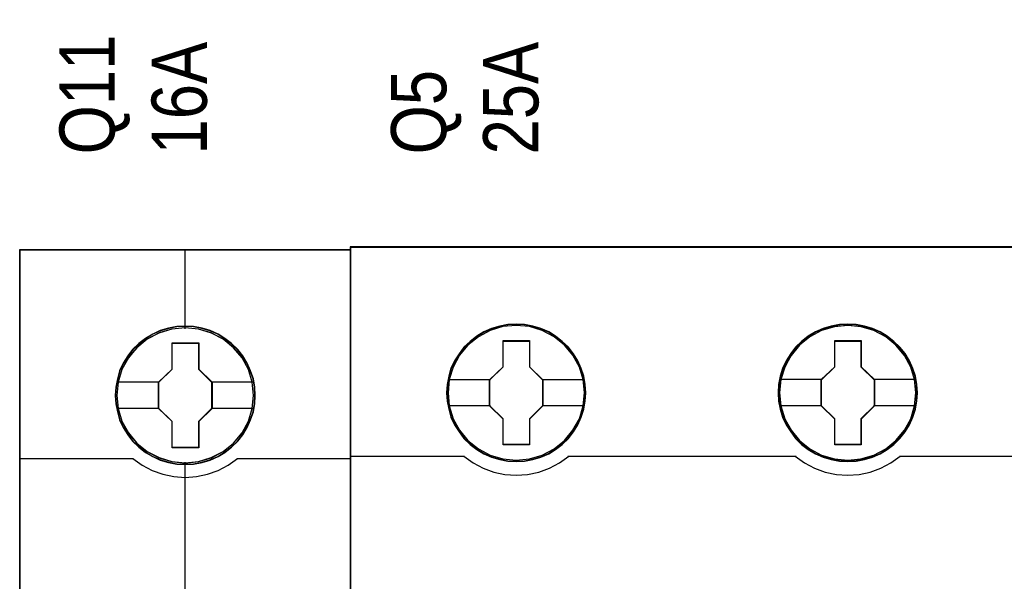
# Model space of a CAD drawing. Header units: millimetres. Extents: x -1290 to 1795, y -4192 to -1311.
# Tile 586 of 656: x 1092.06 to 1102.75, y -2972.38 to -2966.28. Entities that reach past the tile are written whole.
import ezdxf

# ---------------------------------------------------------------- set-up
doc = ezdxf.new("R2010")
doc.units = ezdxf.units.MM
doc.layers.add('45', color=7, linetype='Continuous')
doc.layers.add('Aparatura', color=7, linetype='Continuous', lineweight=13)
doc.styles.get("Standard").update_dxf_attribs({"font": 'ARIALN.TTF', "width": 0.8})

# ---------------------------------------------------------------- blocks, each defined once
blk = doc.blocks.new('*U400')
at = {"layer": '45', "color": 7}
for points in [[(243.561703, -383.681609), (225.588724, -383.681609), (225.588724, -465.406348), (243.561703, -465.406348), (243.561703, -383.681609)], [(238.378739, -391.583043), (238.356431, -391.131678), (238.28393, -390.680313), (238.127773, -390.245461), (237.943732, -389.827123), (237.709497, -389.436307), (237.430646, -389.089526), (237.096025, -388.770268), (236.727942, -388.489541), (236.359859, -388.247345), (235.924852, -388.060194), (235.489844, -387.933591), (235.032529, -387.84552), (234.58079, -387.823502), (234.123475, -387.84552), (233.677314, -387.933591), (233.225575, -388.060194), (232.812876, -388.247345), (232.422485, -388.489541), (232.059979, -388.770268), (231.719781, -389.089526), (231.457661, -389.436307), (231.212272, -389.827123), (231.0115, -390.245461), (230.894382, -390.680313), (230.80515, -391.131678), (230.771688, -391.583043), (230.80515, -392.028904), (230.894382, -392.46926), (231.0115, -392.904112), (231.212272, -393.316946), (231.457661, -393.713266), (231.719781, -394.071056), (232.059979, -394.390314), (232.422485, -394.671041), (232.812876, -394.902228), (233.225575, -395.089379), (233.677314, -395.221486), (234.123475, -395.315062), (234.58079, -395.33708), (235.032529, -395.315062), (235.489844, -395.221486), (235.924852, -395.089379), (236.359859, -394.902228), (236.727942, -394.671041), (237.096025, -394.390314), (237.430646, -394.071056), (237.709497, -393.713266), (237.943732, -393.316946), (238.127773, -392.904112), (238.28393, -392.46926), (238.356431, -392.028904), (238.378739, -391.583043)], [(238.378739, -391.583043), (238.356431, -391.131678), (238.28393, -390.680313), (238.127773, -390.245461), (237.943732, -389.827123), (237.709497, -389.436307), (237.430646, -389.089526), (237.096025, -388.770268), (236.727942, -388.489541), (236.359859, -388.247345), (235.924852, -388.060194), (235.489844, -387.933591), (235.032529, -387.84552), (234.58079, -387.823502), (234.123475, -387.84552), (233.677314, -387.933591), (233.225575, -388.060194), (232.812876, -388.247345), (232.422485, -388.489541), (232.059979, -388.770268), (231.719781, -389.089526), (231.457661, -389.436307), (231.212272, -389.827123), (231.0115, -390.245461), (230.894382, -390.680313), (230.80515, -391.131678), (230.771688, -391.583043), (230.80515, -392.028904), (230.894382, -392.46926), (231.0115, -392.904112), (231.212272, -393.316946), (231.457661, -393.713266), (231.719781, -394.071056), (232.059979, -394.390314), (232.422485, -394.671041), (232.812876, -394.902228), (233.225575, -395.089379), (233.677314, -395.221486), (234.123475, -395.315062), (234.58079, -395.33708), (235.032529, -395.315062), (235.489844, -395.221486), (235.924852, -395.089379), (236.359859, -394.902228), (236.727942, -394.671041), (237.096025, -394.390314), (237.430646, -394.071056), (237.709497, -393.713266), (237.943732, -393.316946), (238.127773, -392.904112), (238.28393, -392.46926), (238.356431, -392.028904), (238.378739, -391.583043)], [(233.860872, -388.726568), (235.311797, -388.726568), (235.311797, -390.154422), (236.031635, -390.86008), (236.031635, -392.287934), (235.311797, -393.004618), (235.311797, -394.421447), (233.860872, -394.421447), (233.860872, -393.004618), (233.124163, -392.287934), (233.124163, -390.86008), (233.860872, -390.154422), (233.860872, -388.726568)], [(233.860872, -388.726568), (235.311797, -388.726568), (235.311797, -388.726568), (235.311797, -390.154422), (235.311797, -390.154422), (236.031635, -390.86008), (236.031635, -390.86008), (236.031635, -392.287934), (236.031635, -392.287934), (235.311797, -393.004618), (235.311797, -393.004618), (235.311797, -394.421447), (235.311797, -394.421447), (233.860872, -394.421447), (233.860872, -394.421447), (233.860872, -393.004618), (233.860872, -393.004618), (233.124163, -392.287934), (233.124163, -392.287934), (233.124163, -390.86008), (233.124163, -390.86008), (233.860872, -390.154422), (233.860872, -390.154422), (233.860872, -388.726568), (233.860872, -388.726568)], [(233.869249, -388.744522), (235.301411, -388.744522), (235.301411, -390.163373), (236.011942, -390.864581), (236.011942, -392.283433), (235.301411, -392.995598), (235.301411, -394.403493), (233.869249, -394.403493), (233.869249, -392.995598), (233.142066, -392.283433), (233.142066, -390.864581), (233.869249, -390.163373), (233.869249, -388.744522)]]:
    blk.add_lwpolyline(points, close=True, dxfattribs=at)
at = {"layer": '45', "color": 139}
for points in [[(243.561703, -383.681609), (225.588724, -383.681609), (225.588724, -465.406348), (243.561703, -465.406348), (243.561703, -383.681609)], [(238.359046, -391.58303), (238.336848, -391.133822), (238.264705, -390.684614), (238.10932, -390.25184), (237.926188, -389.835501), (237.693111, -389.446553), (237.415638, -389.10143), (237.082671, -388.783697), (236.716407, -388.504312), (236.350143, -388.263273), (235.917286, -388.077016), (235.484429, -387.951019), (235.029373, -387.863369), (234.579868, -387.841456), (234.124812, -387.863369), (233.680856, -387.951019), (233.23135, -388.077016), (232.820691, -388.263273), (232.432229, -388.504312), (232.071515, -388.783697), (231.732998, -389.10143), (231.472174, -389.446553), (231.227998, -389.835501), (231.028217, -390.25184), (230.911679, -390.684614), (230.822888, -391.133822), (230.789591, -391.58303), (230.822888, -392.02676), (230.911679, -392.465012), (231.028217, -392.897785), (231.227998, -393.308646), (231.472174, -393.703073), (231.732998, -394.059152), (232.071515, -394.376885), (232.432229, -394.65627), (232.820691, -394.886352), (233.23135, -395.072609), (233.680856, -395.204085), (234.124812, -395.297213), (234.579868, -395.319126), (235.029373, -395.297213), (235.484429, -395.204085), (235.917286, -395.072609), (236.350143, -394.886352), (236.716407, -394.65627), (237.082671, -394.376885), (237.415638, -394.059152), (237.693111, -393.703073), (237.926188, -393.308646), (238.10932, -392.897785), (238.264705, -392.465012), (238.336848, -392.02676), (238.359046, -391.58303)], [(238.289223, -391.582086), (238.211132, -390.860796), (238.004749, -390.178047), (237.664494, -389.544853), (237.195948, -388.988743), (236.638154, -388.531742), (235.996692, -388.195874), (235.29945, -387.981138), (234.574318, -387.915066), (233.849187, -387.981138), (233.151945, -388.195874), (232.51606, -388.531742), (231.952689, -388.988743), (231.484142, -389.544853), (231.143888, -390.178047), (230.937504, -390.860796), (230.859413, -391.582086), (230.937504, -392.297871), (231.143888, -392.986126), (231.484142, -393.613814), (231.952689, -394.169924), (232.51606, -394.621419), (233.151945, -394.962793), (233.849187, -395.172022), (234.574318, -395.249107), (235.29945, -395.172022), (235.996692, -394.962793), (236.638154, -394.621419), (237.195948, -394.169924), (237.664494, -393.613814), (238.004749, -392.986126), (238.211132, -392.297871), (238.289223, -391.582086)], [(238.283852, -391.57664), (238.211335, -390.860844), (238.00494, -390.178084), (237.659089, -389.539373), (237.201672, -388.983254), (236.638269, -388.531752), (235.991193, -388.190372), (235.293912, -387.981139), (234.56874, -387.915066), (233.849146, -387.981139), (233.157444, -388.190372), (232.510367, -388.531752), (231.946964, -388.983254), (231.489548, -389.539373), (231.143697, -390.178084), (230.931723, -390.860844), (230.864784, -391.57664), (230.931723, -392.292437), (231.143697, -392.980703), (231.489548, -393.608401), (231.946964, -394.170026), (232.510367, -394.621529), (233.157444, -394.957402), (233.849146, -395.172141), (234.56874, -395.243721), (235.293912, -395.172141), (235.991193, -394.957402), (236.638269, -394.621529), (237.201672, -394.170026), (237.659089, -393.608401), (238.00494, -392.980703), (238.211335, -392.292437), (238.283852, -391.57664)]]:
    blk.add_lwpolyline(points, close=True, dxfattribs=at)
at = {"layer": '45', "color": 59}
blk.add_lwpolyline([(243.542009, -383.699563), (225.606627, -383.699563), (225.606627, -465.388395), (243.542009, -465.388395), (243.542009, -383.699563)], close=True, dxfattribs=at)
at = {"layer": '45', "color": 139}
for points in [[(234.549254, -383.681609), (234.549254, -387.95995)], [(225.588724, -395.003143), (231.768894, -395.003143)], [(231.731297, -395.003143), (232.234151, -395.361317), (232.781702, -395.651267), (233.35719, -395.850253), (233.966202, -395.9867), (234.569626, -396.026497), (235.184225, -395.9867), (235.793237, -395.850253), (236.368725, -395.651267), (236.905102, -395.361317), (237.41913, -395.003143)], [(234.549254, -395.200632), (234.549254, -402.423361)], [(237.379743, -395.003143), (243.561703, -395.003143)]]:
    blk.add_lwpolyline(points, dxfattribs=at)
at = {"layer": '45', "color": 7}
for points in [[(230.8433, -390.845092), (233.161759, -390.845092)], [(235.992248, -390.845092), (238.307126, -390.845092)], [(230.8433, -392.26522), (233.161759, -392.26522)], [(235.992248, -392.26522), (238.307126, -392.26522)]]:
    blk.add_lwpolyline(points, dxfattribs=at)
blk = doc.blocks.new('*U401')
at = {"layer": '45', "color": 7}
for points in [[(315.552086, -383.521822), (243.531267, -383.521822), (243.531267, -465.544591), (315.552086, -465.544591), (315.552086, -383.521822)], [(256.317702, -391.443018), (256.29531, -390.99512), (256.222538, -390.541693), (256.071395, -390.115914), (255.892262, -389.701194), (255.657151, -389.314122), (255.377257, -388.965757), (255.046981, -388.645041), (254.683118, -388.368561), (254.313658, -388.125258), (253.88262, -387.942781), (253.451583, -387.815601), (252.998154, -387.732657), (252.544725, -387.705009), (252.091296, -387.732657), (251.649063, -387.815601), (251.201232, -387.942781), (250.786988, -388.125258), (250.400734, -388.368561), (250.042469, -388.645041), (249.706596, -388.965757), (249.443495, -389.314122), (249.202786, -389.701194), (249.001262, -390.115914), (248.883706, -390.541693), (248.79414, -390.99512), (248.76615, -391.443018), (248.79414, -391.890915), (248.883706, -392.327754), (249.001262, -392.759062), (249.202786, -393.168253), (249.443495, -393.560854), (249.706596, -393.920278), (250.042469, -394.235465), (250.400734, -394.511945), (250.786988, -394.744189), (251.201232, -394.926665), (251.649063, -395.064905), (252.091296, -395.153379), (252.544725, -395.175497), (252.998154, -395.153379), (253.451583, -395.064905), (253.88262, -394.926665), (254.313658, -394.744189), (254.683118, -394.511945), (255.046981, -394.235465), (255.377257, -393.920278), (255.657151, -393.560854), (255.892262, -393.168253), (256.071395, -392.759062), (256.222538, -392.327754), (256.29531, -391.890915), (256.317702, -391.443018)], [(256.317702, -391.443018), (256.29531, -390.99512), (256.222538, -390.541693), (256.071395, -390.115914), (255.892262, -389.701194), (255.657151, -389.314122), (255.377257, -388.965757), (255.046981, -388.645041), (254.683118, -388.368561), (254.313658, -388.125258), (253.88262, -387.942781), (253.451583, -387.815601), (252.998154, -387.732657), (252.544725, -387.705009), (252.091296, -387.732657), (251.649063, -387.815601), (251.201232, -387.942781), (250.786988, -388.125258), (250.400734, -388.368561), (250.042469, -388.645041), (249.706596, -388.965757), (249.443495, -389.314122), (249.202786, -389.701194), (249.001262, -390.115914), (248.883706, -390.541693), (248.79414, -390.99512), (248.76615, -391.443018), (248.79414, -391.890915), (248.883706, -392.327754), (249.001262, -392.759062), (249.202786, -393.168253), (249.443495, -393.560854), (249.706596, -393.920278), (250.042469, -394.235465), (250.400734, -394.511945), (250.786988, -394.744189), (251.201232, -394.926665), (251.649063, -395.064905), (252.091296, -395.153379), (252.544725, -395.175497), (252.998154, -395.153379), (253.451583, -395.064905), (253.88262, -394.926665), (254.313658, -394.744189), (254.683118, -394.511945), (255.046981, -394.235465), (255.377257, -393.920278), (255.657151, -393.560854), (255.892262, -393.168253), (256.071395, -392.759062), (256.222538, -392.327754), (256.29531, -391.890915), (256.317702, -391.443018)], [(274.321116, -391.443018), (274.293127, -390.99512), (274.225955, -390.541693), (274.069219, -390.115914), (273.890092, -389.701194), (273.654987, -389.308592), (273.375101, -388.965757), (273.044836, -388.645041), (272.680984, -388.368561), (272.311534, -388.125258), (271.88051, -387.942781), (271.455083, -387.815601), (270.99607, -387.732657), (270.542655, -387.705009), (270.08924, -387.732657), (269.64702, -387.815601), (269.199202, -387.942781), (268.790568, -388.125258), (268.398728, -388.368561), (268.040474, -388.645041), (267.710208, -388.965757), (267.447116, -389.308592), (267.200816, -389.701194), (267.004896, -390.115914), (266.881746, -390.541693), (266.792182, -390.99512), (266.764194, -391.443018), (266.792182, -391.890915), (266.881746, -392.327754), (267.004896, -392.753533), (267.200816, -393.168253), (267.447116, -393.560854), (267.710208, -393.920278), (268.040474, -394.235465), (268.398728, -394.511945), (268.790568, -394.744189), (269.199202, -394.926665), (269.64702, -395.064905), (270.08924, -395.153379), (270.542655, -395.175497), (270.99607, -395.153379), (271.455083, -395.064905), (271.88051, -394.926665), (272.311534, -394.744189), (272.680984, -394.511945), (273.044836, -394.235465), (273.375101, -393.920278), (273.654987, -393.560854), (273.890092, -393.168253), (274.069219, -392.753533), (274.225955, -392.327754), (274.293127, -391.890915), (274.321116, -391.443018)], [(274.321116, -391.443018), (274.293127, -390.99512), (274.225955, -390.541693), (274.069219, -390.115914), (273.890092, -389.701194), (273.654987, -389.308592), (273.375101, -388.965757), (273.044836, -388.645041), (272.680984, -388.368561), (272.311534, -388.125258), (271.88051, -387.942781), (271.455083, -387.815601), (270.99607, -387.732657), (270.542655, -387.705009), (270.08924, -387.732657), (269.64702, -387.815601), (269.199202, -387.942781), (268.790568, -388.125258), (268.398728, -388.368561), (268.040474, -388.645041), (267.710208, -388.965757), (267.447116, -389.308592), (267.200816, -389.701194), (267.004896, -390.115914), (266.881746, -390.541693), (266.792182, -390.99512), (266.764194, -391.443018), (266.792182, -391.890915), (266.881746, -392.327754), (267.004896, -392.753533), (267.200816, -393.168253), (267.447116, -393.560854), (267.710208, -393.920278), (268.040474, -394.235465), (268.398728, -394.511945), (268.790568, -394.744189), (269.199202, -394.926665), (269.64702, -395.064905), (270.08924, -395.153379), (270.542655, -395.175497), (270.99607, -395.153379), (271.455083, -395.064905), (271.88051, -394.926665), (272.311534, -394.744189), (272.680984, -394.511945), (273.044836, -394.235465), (273.375101, -393.920278), (273.654987, -393.560854), (273.890092, -393.168253), (274.069219, -392.753533), (274.225955, -392.327754), (274.293127, -391.890915), (274.321116, -391.443018)], [(274.299632, -391.4439), (274.271803, -390.998478), (274.205012, -390.547558), (274.049167, -390.124132), (273.871059, -389.711704), (273.637291, -389.321273), (273.358996, -388.980333), (273.030609, -388.661389), (272.668826, -388.386437), (272.301477, -388.14448), (271.872903, -387.963011), (271.449895, -387.836534), (270.993492, -387.754048), (270.542655, -387.726553), (270.091818, -387.754048), (269.652112, -387.836534), (269.206841, -387.963011), (268.800531, -388.14448), (268.410918, -388.386437), (268.054701, -388.661389), (267.726313, -388.980333), (267.464716, -389.321273), (267.219817, -389.711704), (267.025011, -390.124132), (266.902561, -390.547558), (266.813507, -390.998478), (266.785677, -391.4439), (266.813507, -391.889322), (266.902561, -392.323746), (267.025011, -392.747171), (267.219817, -393.159599), (267.464716, -393.55003), (267.726313, -393.907468), (268.054701, -394.220912), (268.410918, -394.495864), (268.800531, -394.726824), (269.206841, -394.908292), (269.652112, -395.045768), (270.091818, -395.133752), (270.542655, -395.155748), (270.993492, -395.133752), (271.449895, -395.045768), (271.872903, -394.908292), (272.301477, -394.726824), (272.668826, -394.495864), (273.030609, -394.220912), (273.358996, -393.907468), (273.637291, -393.55003), (273.871059, -393.159599), (274.049167, -392.747171), (274.205012, -392.323746), (274.271803, -391.889322), (274.299632, -391.4439)], [(251.833521, -388.606279), (253.274445, -388.606279), (253.274445, -390.02469), (253.992082, -390.728355), (253.992082, -392.146765), (253.274445, -392.861511), (253.274445, -394.268841), (251.833521, -394.268841), (251.833521, -392.861511), (251.098932, -392.146765), (251.098932, -390.728355), (251.833521, -390.02469), (251.833521, -388.606279)], [(251.833521, -388.606279), (253.274445, -388.606279), (253.274445, -388.606279), (253.274445, -390.02469), (253.274445, -390.02469), (253.992082, -390.728355), (253.992082, -390.728355), (253.992082, -392.146765), (253.992082, -392.146765), (253.274445, -392.861511), (253.274445, -392.861511), (253.274445, -394.268841), (253.274445, -394.268841), (251.833521, -394.268841), (251.833521, -394.268841), (251.833521, -392.861511), (251.833521, -392.861511), (251.098932, -392.146765), (251.098932, -392.146765), (251.098932, -390.728355), (251.098932, -390.728355), (251.833521, -390.02469), (251.833521, -390.02469), (251.833521, -388.606279), (251.833521, -388.606279)], [(251.844095, -388.627823), (253.263619, -388.627823), (253.263619, -390.035441), (253.970598, -390.733751), (253.970598, -392.141369), (253.263619, -392.850676), (253.263619, -394.247297), (251.844095, -394.247297), (251.844095, -392.850676), (251.120416, -392.141369), (251.120416, -390.733751), (251.844095, -390.035441), (251.844095, -388.627823)], [(269.835424, -388.606279), (271.270698, -388.606279), (271.270698, -390.024729), (271.988335, -390.722872), (271.988335, -392.146862), (271.270698, -392.861628), (271.270698, -394.263455), (269.835424, -394.263455), (269.835424, -392.861628), (269.095185, -392.146862), (269.095185, -390.722872), (269.835424, -390.024729), (269.835424, -388.606279)], [(269.835424, -388.606279), (271.270698, -388.606279), (271.270698, -388.606279), (271.270698, -390.024729), (271.270698, -390.024729), (271.988335, -390.722872), (271.988335, -390.722872), (271.988335, -392.146862), (271.988335, -392.146862), (271.270698, -392.861628), (271.270698, -392.861628), (271.270698, -394.263455), (271.270698, -394.263455), (269.835424, -394.263455), (269.835424, -394.263455), (269.835424, -392.861628), (269.835424, -392.861628), (269.095185, -392.146862), (269.095185, -392.146862), (269.095185, -390.722872), (269.095185, -390.722872), (269.835424, -390.024729), (269.835424, -390.024729), (269.835424, -388.606279), (269.835424, -388.606279)], [(269.846372, -388.627823), (271.261218, -388.627823), (271.261218, -390.035469), (271.968641, -390.728295), (271.968641, -392.141439), (271.261218, -392.850761), (271.261218, -394.241911), (269.846372, -394.241911), (269.846372, -392.850761), (269.116668, -392.141439), (269.116668, -390.728295), (269.846372, -390.035469), (269.846372, -388.627823)]]:
    blk.add_lwpolyline(points, close=True, dxfattribs=at)
at = {"layer": '45', "color": 139}
for points in [[(315.552086, -383.521822), (243.531267, -383.521822), (243.531267, -465.544591), (315.552086, -465.544591), (315.552086, -383.521822)], [(256.25146, -391.43756), (256.178682, -390.718684), (255.971546, -390.038517), (255.624452, -389.402588), (255.165392, -388.849607), (254.605563, -388.396162), (253.96176, -388.058844), (253.267572, -387.843181), (252.545393, -387.776823), (251.823214, -387.843181), (251.134624, -388.058844), (250.490821, -388.396162), (249.925394, -388.849607), (249.466334, -389.402588), (249.124839, -390.038517), (248.912104, -390.718684), (248.844924, -391.43756), (248.912104, -392.150906), (249.124839, -392.842133), (249.466334, -393.467002), (249.925394, -394.025513), (250.490821, -394.478958), (251.134624, -394.816276), (251.823214, -395.026409), (252.545393, -395.098297), (253.267572, -395.026409), (253.96176, -394.816276), (254.605563, -394.478958), (255.165392, -394.025513), (255.624452, -393.467002), (255.971546, -392.842133), (256.178682, -392.150906), (256.25146, -391.43756)], [(274.247713, -391.442946), (274.174938, -390.72407), (273.967807, -390.038373), (273.626322, -389.407974), (273.161678, -388.849463), (272.601867, -388.396019), (271.963681, -388.0587), (271.263917, -387.848567), (270.54176, -387.782209), (269.819603, -387.848567), (269.125436, -388.0587), (268.487251, -388.396019), (267.927439, -388.849463), (267.462795, -389.407974), (267.115712, -390.038373), (266.908582, -390.72407), (266.835806, -391.442946), (266.908582, -392.156292), (267.115712, -392.841989), (267.462795, -393.472388), (267.927439, -394.025369), (268.487251, -394.478814), (269.125436, -394.816133), (269.819603, -395.031795), (270.54176, -395.103683), (271.263917, -395.031795), (271.963681, -394.816133), (272.601867, -394.478814), (273.161678, -394.025369), (273.626322, -393.472388), (273.967807, -392.841989), (274.174938, -392.156292), (274.247713, -391.442946)], [(274.247713, -391.43756), (274.169337, -390.718684), (273.9622, -390.038517), (273.620705, -389.402588), (273.161645, -388.849607), (272.601816, -388.396162), (271.958013, -388.058844), (271.258227, -387.843181), (270.541646, -387.776823), (269.819467, -387.843181), (269.125279, -388.058844), (268.487074, -388.396162), (267.921647, -388.849607), (267.462587, -389.402588), (267.121092, -390.038517), (266.908357, -390.718684), (266.841177, -391.43756), (266.908357, -392.150906), (267.121092, -392.842133), (267.462587, -393.467002), (267.921647, -394.025513), (268.487074, -394.478958), (269.125279, -394.816276), (269.819467, -395.026409), (270.541646, -395.098297), (271.258227, -395.026409), (271.958013, -394.816276), (272.601816, -394.478958), (273.161645, -394.025513), (273.620705, -393.467002), (273.9622, -392.842133), (274.169337, -392.150906), (274.247713, -391.43756)]]:
    blk.add_lwpolyline(points, close=True, dxfattribs=at)
at = {"layer": '45', "color": 59}
for points in [[(315.530602, -383.543367), (243.550961, -383.543367), (243.550961, -465.523047), (315.530602, -465.523047), (315.530602, -383.543367)], [(256.296218, -391.4439), (256.273954, -390.998478), (256.201595, -390.547558), (256.051312, -390.124132), (255.873199, -389.711704), (255.639426, -389.326772), (255.361124, -388.980333), (255.032728, -388.661389), (254.670935, -388.386437), (254.303577, -388.14448), (253.874992, -387.963011), (253.446407, -387.836534), (252.995558, -387.754048), (252.544709, -387.726553), (252.09386, -387.754048), (251.654143, -387.836534), (251.20886, -387.963011), (250.796974, -388.14448), (250.412917, -388.386437), (250.056691, -388.661389), (249.722728, -388.980333), (249.461125, -389.326772), (249.221785, -389.711704), (249.021408, -390.124132), (248.904521, -390.547558), (248.815464, -390.998478), (248.787634, -391.4439), (248.815464, -391.889322), (248.904521, -392.323746), (249.021408, -392.75267), (249.221785, -393.159599), (249.461125, -393.55003), (249.722728, -393.907468), (250.056691, -394.220912), (250.412917, -394.495864), (250.796974, -394.726824), (251.20886, -394.908292), (251.654143, -395.045768), (252.09386, -395.133752), (252.544709, -395.155748), (252.995558, -395.133752), (253.446407, -395.045768), (253.874992, -394.908292), (254.303577, -394.726824), (254.670935, -394.495864), (255.032728, -394.220912), (255.361124, -393.907468), (255.639426, -393.55003), (255.873199, -393.159599), (256.051312, -392.75267), (256.201595, -392.323746), (256.273954, -391.889322), (256.296218, -391.4439)]]:
    blk.add_lwpolyline(points, close=True, dxfattribs=at)
at = {"layer": '45', "color": 7}
for points in [[(248.839553, -390.712235), (251.14369, -390.712235)], [(253.947324, -390.712235), (256.25146, -390.712235)], [(266.835806, -390.706849), (269.139943, -390.706849)], [(271.945367, -390.706849), (274.247713, -390.706849)], [(248.839553, -392.119796), (251.14369, -392.119796)], [(253.947324, -392.119796), (256.25146, -392.119796)], [(266.835806, -392.119796), (269.139943, -392.119796)], [(271.945367, -392.119796), (274.247713, -392.119796)]]:
    blk.add_lwpolyline(points, dxfattribs=at)
at = {"layer": '45', "color": 139}
for points in [[(243.531267, -394.879263), (249.745453, -394.879263)], [(249.702486, -394.879263), (250.201536, -395.235462), (250.751051, -395.52272), (251.328604, -395.741035), (251.934192, -395.867429), (252.539781, -395.91339), (253.162192, -395.867429), (253.767781, -395.741035), (254.345333, -395.52272), (254.889242, -395.235462), (255.393899, -394.879263)], [(255.350931, -394.879263), (267.738125, -394.879263)], [(267.693368, -394.879263), (268.198163, -395.235462), (268.742219, -395.52272), (269.319929, -395.741035), (269.931292, -395.867429), (270.537046, -395.91339), (271.159627, -395.867429), (271.765381, -395.741035), (272.34309, -395.52272), (272.887147, -395.235462), (273.391942, -394.879263)], [(273.347184, -394.879263), (285.734378, -394.879263)]]:
    blk.add_lwpolyline(points, dxfattribs=at)

msp = doc.modelspace()

# ---------------------------------------------------------------- block references
at = {"layer": 'Aparatura', "color": 7, "lineweight": 13}
ref = msp.add_blockref('*U400', (1046.942, -2892.044), dxfattribs=dict(at, xscale=0.2, yscale=0.2, zscale=0.2))
ref.add_attrib('Oznaczenie', 'Q11', (1093.092, -2967.744), dxfattribs={"layer": '0', "height": 0.6, "rotation": 90, "flags": 2})
ref.add_attrib('Pr¹d znamionowy', '16A', (1094.092, -2967.744), dxfattribs={"layer": '0', "height": 0.6, "rotation": 90, "flags": 2})
ref = msp.add_blockref('*U401', (1046.942, -2892.044), dxfattribs=dict(at, xscale=0.2, yscale=0.2, zscale=0.2))
ref.add_attrib('Oznaczenie', 'Q5', (1096.692, -2967.744), dxfattribs={"layer": '0', "height": 0.6, "rotation": 90, "flags": 2})
ref.add_attrib('Pr¹d znamionowy', '25A', (1097.692, -2967.744), dxfattribs={"layer": '0', "height": 0.6, "rotation": 90, "flags": 2})

doc.saveas('drawing.dxf')
